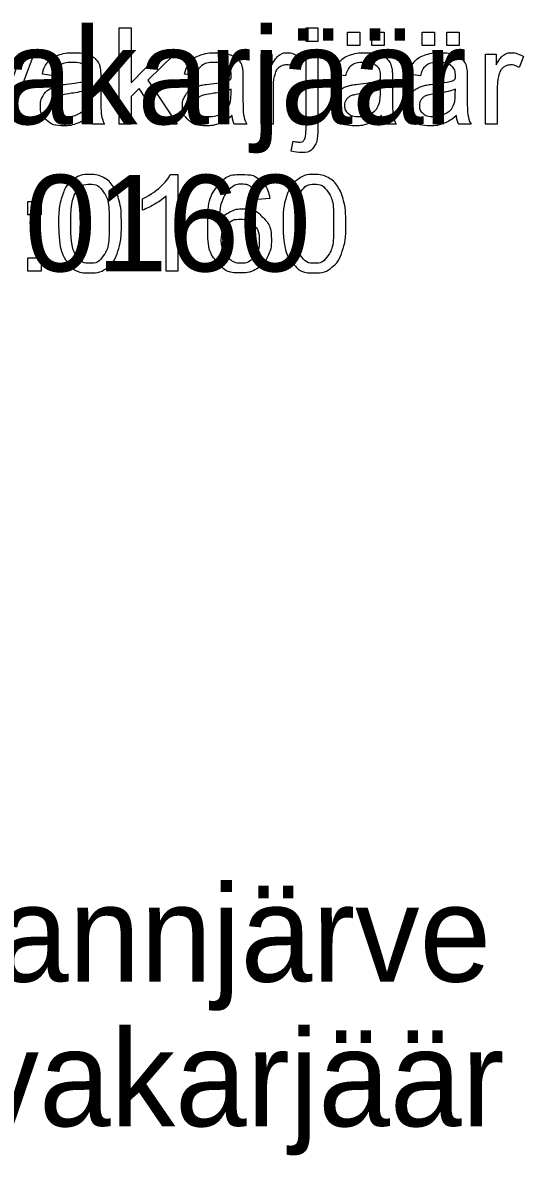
# Model space of a CAD drawing. Extents: x 700746 to 706058, y 6570320 to 6580460.
# Drawn here: x 704119.4 to 704149, y 6576010.8 to 6576077.8 of the extents above; entities that cross this region are included whole.
import ezdxf

# ---------------------------------------------------------------- set-up
doc = ezdxf.new("R2010")
doc.units = 0
for name, color, linetype in [('kataster', 7, 'Continuous'), ('Kataster tekst', 7, 'Continuous'), ('VORMISTUS', 7, 'Continuous')]:
    doc.layers.add(name, color=color, linetype=linetype)

msp = doc.modelspace()

# ---------------------------------------------------------------- linework, layer by layer
at = {"layer": 'kataster'}
for points in [[(704125.117, 6576071.764), (704125.117, 6576077.464), (704125.816, 6576077.464), (704125.816, 6576074.216), (704127.475, 6576075.895), (704128.381, 6576075.895), (704126.802, 6576074.36), (704128.542, 6576071.764), (704127.678, 6576071.764), (704126.305, 6576073.876), (704125.816, 6576073.401), (704125.816, 6576071.764), (704125.117, 6576071.764)], [(704136.17, 6576076.651), (704136.17, 6576077.464), (704136.87, 6576077.464), (704136.87, 6576076.651), (704136.17, 6576076.651)], [(704138.617, 6576076.408), (704138.617, 6576077.203), (704139.347, 6576077.203), (704139.347, 6576076.408), (704138.617, 6576076.408)], [(704140.068, 6576076.408), (704140.068, 6576077.203), (704140.798, 6576077.203), (704140.798, 6576076.408), (704140.068, 6576076.408)], [(704143.044, 6576076.408), (704143.044, 6576077.203), (704143.774, 6576077.203), (704143.774, 6576076.408), (704143.044, 6576076.408)], [(704144.495, 6576076.408), (704144.495, 6576077.203), (704145.225, 6576077.203), (704145.225, 6576076.408), (704144.495, 6576076.408)], [(704118.425, 6576073.375), (704119.342, 6576075.895), (704120.061, 6576075.895), (704118.499, 6576071.764), (704117.842, 6576071.764)], [(704133.516, 6576071.764), (704133.516, 6576075.895), (704134.146, 6576075.895), (704134.146, 6576075.269)], [(704135.758, 6576075.763), (704135.513, 6576075.116)], [(704136.17, 6576071.555), (704136.17, 6576075.895), (704136.87, 6576075.895), (704136.87, 6576071.541)], [(704146.789, 6576071.764), (704146.789, 6576075.895), (704147.419, 6576075.895), (704147.419, 6576075.269)], [(704149.03, 6576075.763), (704148.785, 6576075.116)], [(704121.256, 6576074.623), (704120.57, 6576074.714)], [(704124.028, 6576074.427), (704124.028, 6576073.495)], [(704129.667, 6576074.623), (704128.981, 6576074.714)], [(704132.439, 6576074.427), (704132.439, 6576073.495)], [(704138.512, 6576074.623), (704137.826, 6576074.714)], [(704141.284, 6576074.427), (704141.284, 6576073.495)], [(704142.939, 6576074.623), (704142.253, 6576074.714)], [(704145.711, 6576074.427), (704145.711, 6576073.495)], [(704123.32, 6576073.58), (704123.324, 6576073.836)], [(704131.731, 6576073.58), (704131.735, 6576073.836)], [(704134.216, 6576073.927), (704134.216, 6576071.764), (704133.516, 6576071.764)], [(704140.576, 6576073.58), (704140.58, 6576073.836)], [(704145.004, 6576073.58), (704145.007, 6576073.836)], [(704147.488, 6576073.927), (704147.488, 6576071.764), (704146.789, 6576071.764)], [(704124.249, 6576071.764), (704123.519, 6576071.764)], [(704132.66, 6576071.764), (704131.93, 6576071.764)], [(704141.506, 6576071.764), (704140.776, 6576071.764)], [(704145.933, 6576071.764), (704145.203, 6576071.764)], [(704135.284, 6576070.165), (704135.413, 6576070.759)], [(704128.137, 6576068.787), (704128.588, 6576068.787), (704128.588, 6576063.065)], [(704128.588, 6576063.065), (704127.888, 6576063.065), (704127.888, 6576067.523)], [(704119.708, 6576066.402), (704119.708, 6576067.197), (704120.503, 6576067.197), (704120.503, 6576066.402), (704119.708, 6576066.402)], [(704126.489, 6576066.68), (704126.489, 6576067.356)], [(704134.019, 6576067.366), (704133.323, 6576067.31)], [(704119.708, 6576063.065), (704119.708, 6576063.86), (704120.503, 6576063.86), (704120.503, 6576063.065), (704119.708, 6576063.065)]]:
    msp.add_lwpolyline(points, dxfattribs=at)
for points, degree in [([(704120.57, 6576074.714), (704120.663, 6576075.154), (704120.876, 6576075.424), (704121.09, 6576075.695), (704121.494, 6576075.841), (704121.898, 6576075.987), (704122.431, 6576075.987), (704122.959, 6576075.987), (704123.289, 6576075.862), (704123.62, 6576075.738), (704123.775, 6576075.549), (704123.931, 6576075.36), (704123.993, 6576075.072), (704124.028, 6576074.893), (704124.028, 6576074.427)], 3), ([(704128.981, 6576074.714), (704129.074, 6576075.154), (704129.287, 6576075.424), (704129.501, 6576075.695), (704129.905, 6576075.841), (704130.309, 6576075.987), (704130.842, 6576075.987), (704131.37, 6576075.987), (704131.7, 6576075.862), (704132.031, 6576075.738), (704132.186, 6576075.549), (704132.342, 6576075.36), (704132.404, 6576075.072), (704132.439, 6576074.893), (704132.439, 6576074.427)], 3), ([(704134.146, 6576075.269), (704134.387, 6576075.708), (704134.591, 6576075.847), (704134.795, 6576075.987), (704135.039, 6576075.987), (704135.393, 6576075.987), (704135.758, 6576075.763)], 3), ([(704137.826, 6576074.714), (704137.919, 6576075.154), (704138.133, 6576075.424), (704138.347, 6576075.695), (704138.751, 6576075.841), (704139.155, 6576075.987), (704139.687, 6576075.987), (704140.216, 6576075.987), (704140.546, 6576075.862), (704140.876, 6576075.738), (704141.032, 6576075.549), (704141.187, 6576075.36), (704141.249, 6576075.072), (704141.284, 6576074.893), (704141.284, 6576074.427)], 3), ([(704142.253, 6576074.714), (704142.346, 6576075.154), (704142.56, 6576075.424), (704142.774, 6576075.695), (704143.178, 6576075.841), (704143.582, 6576075.987), (704144.114, 6576075.987), (704144.643, 6576075.987), (704144.973, 6576075.862), (704145.303, 6576075.738), (704145.459, 6576075.549), (704145.614, 6576075.36), (704145.676, 6576075.072), (704145.711, 6576074.893), (704145.711, 6576074.427)], 3), ([(704147.419, 6576075.269), (704147.659, 6576075.708), (704147.863, 6576075.847), (704148.067, 6576075.987), (704148.312, 6576075.987), (704148.665, 6576075.987), (704149.03, 6576075.763)], 3), ([(704123.38, 6576072.272), (704122.99, 6576071.943), (704122.63, 6576071.808), (704122.271, 6576071.673), (704121.859, 6576071.673), (704121.179, 6576071.673), (704120.813, 6576072.005), (704120.448, 6576072.337), (704120.448, 6576072.853), (704120.448, 6576073.156), (704120.586, 6576073.407), (704120.724, 6576073.657), (704120.947, 6576073.809), (704121.171, 6576073.96), (704121.451, 6576074.038), (704121.657, 6576074.092), (704122.072, 6576074.143), (704122.92, 6576074.244), (704123.32, 6576074.384), (704123.324, 6576074.528), (704123.324, 6576074.567), (704123.324, 6576074.996), (704123.126, 6576075.171), (704122.858, 6576075.409), (704122.331, 6576075.409), (704121.838, 6576075.409), (704121.603, 6576075.236), (704121.369, 6576075.062), (704121.256, 6576074.623)], 3), ([(704131.791, 6576072.272), (704131.401, 6576071.943), (704131.041, 6576071.808), (704130.682, 6576071.673), (704130.27, 6576071.673), (704129.59, 6576071.673), (704129.224, 6576072.005), (704128.859, 6576072.337), (704128.859, 6576072.853), (704128.859, 6576073.156), (704128.997, 6576073.407), (704129.135, 6576073.657), (704129.358, 6576073.809), (704129.582, 6576073.96), (704129.862, 6576074.038), (704130.068, 6576074.092), (704130.483, 6576074.143), (704131.331, 6576074.244), (704131.731, 6576074.384), (704131.735, 6576074.528), (704131.735, 6576074.567), (704131.735, 6576074.996), (704131.537, 6576075.171), (704131.269, 6576075.409), (704130.742, 6576075.409), (704130.249, 6576075.409), (704130.014, 6576075.236), (704129.779, 6576075.062), (704129.667, 6576074.623)], 3), ([(704135.513, 6576075.116), (704135.257, 6576075.266), (704135.002, 6576075.266), (704134.774, 6576075.266), (704134.592, 6576075.127), (704134.41, 6576074.989), (704134.332, 6576074.744), (704134.216, 6576074.371), (704134.216, 6576073.927)], 3), ([(704140.637, 6576072.272), (704140.246, 6576071.943), (704139.887, 6576071.808), (704139.527, 6576071.673), (704139.115, 6576071.673), (704138.435, 6576071.673), (704138.07, 6576072.005), (704137.704, 6576072.337), (704137.704, 6576072.853), (704137.704, 6576073.156), (704137.842, 6576073.407), (704137.98, 6576073.657), (704138.204, 6576073.809), (704138.427, 6576073.96), (704138.707, 6576074.038), (704138.913, 6576074.092), (704139.329, 6576074.143), (704140.176, 6576074.244), (704140.576, 6576074.384), (704140.58, 6576074.528), (704140.58, 6576074.567), (704140.58, 6576074.996), (704140.382, 6576075.171), (704140.115, 6576075.409), (704139.587, 6576075.409), (704139.094, 6576075.409), (704138.86, 6576075.236), (704138.625, 6576075.062), (704138.512, 6576074.623)], 3), ([(704145.064, 6576072.272), (704144.673, 6576071.943), (704144.314, 6576071.808), (704143.954, 6576071.673), (704143.542, 6576071.673), (704142.862, 6576071.673), (704142.497, 6576072.005), (704142.131, 6576072.337), (704142.131, 6576072.853), (704142.131, 6576073.156), (704142.269, 6576073.407), (704142.407, 6576073.657), (704142.631, 6576073.809), (704142.854, 6576073.96), (704143.134, 6576074.038), (704143.34, 6576074.092), (704143.756, 6576074.143), (704144.603, 6576074.244), (704145.004, 6576074.384), (704145.007, 6576074.528), (704145.007, 6576074.567), (704145.007, 6576074.996), (704144.81, 6576075.171), (704144.542, 6576075.409), (704144.014, 6576075.409), (704143.521, 6576075.409), (704143.287, 6576075.236), (704143.052, 6576075.062), (704142.939, 6576074.623)], 3), ([(704148.785, 6576075.116), (704148.53, 6576075.266), (704148.275, 6576075.266), (704148.046, 6576075.266), (704147.864, 6576075.127), (704147.682, 6576074.989), (704147.605, 6576074.744), (704147.488, 6576074.371), (704147.488, 6576073.927)], 3), ([(704123.324, 6576073.836), (704122.943, 6576073.681), (704122.18, 6576073.572), (704121.748, 6576073.51), (704121.569, 6576073.432), (704121.39, 6576073.354), (704121.292, 6576073.205), (704121.195, 6576073.055), (704121.195, 6576072.873), (704121.195, 6576072.593), (704121.407, 6576072.407), (704121.619, 6576072.22), (704122.026, 6576072.22), (704122.43, 6576072.22), (704122.745, 6576072.397), (704123.06, 6576072.574), (704123.207, 6576072.881), (704123.32, 6576073.118), (704123.32, 6576073.58)], 3), ([(704131.735, 6576073.836), (704131.354, 6576073.681), (704130.591, 6576073.572), (704130.159, 6576073.51), (704129.98, 6576073.432), (704129.801, 6576073.354), (704129.703, 6576073.205), (704129.606, 6576073.055), (704129.606, 6576072.873), (704129.606, 6576072.593), (704129.818, 6576072.407), (704130.03, 6576072.22), (704130.437, 6576072.22), (704130.841, 6576072.22), (704131.156, 6576072.397), (704131.471, 6576072.574), (704131.618, 6576072.881), (704131.731, 6576073.118), (704131.731, 6576073.58)], 3), ([(704140.58, 6576073.836), (704140.199, 6576073.681), (704139.436, 6576073.572), (704139.004, 6576073.51), (704138.825, 6576073.432), (704138.646, 6576073.354), (704138.549, 6576073.205), (704138.452, 6576073.055), (704138.452, 6576072.873), (704138.452, 6576072.593), (704138.663, 6576072.407), (704138.875, 6576072.22), (704139.283, 6576072.22), (704139.687, 6576072.22), (704140.002, 6576072.397), (704140.316, 6576072.574), (704140.464, 6576072.881), (704140.576, 6576073.118), (704140.576, 6576073.58)], 3), ([(704145.007, 6576073.836), (704144.626, 6576073.681), (704143.863, 6576073.572), (704143.431, 6576073.51), (704143.252, 6576073.432), (704143.073, 6576073.354), (704142.976, 6576073.205), (704142.879, 6576073.055), (704142.879, 6576072.873), (704142.879, 6576072.593), (704143.09, 6576072.407), (704143.302, 6576072.22), (704143.71, 6576072.22), (704144.114, 6576072.22), (704144.429, 6576072.397), (704144.743, 6576072.574), (704144.891, 6576072.881), (704145.004, 6576073.118), (704145.004, 6576073.58)], 3), ([(704124.028, 6576073.495), (704124.028, 6576072.519), (704124.072, 6576072.26), (704124.117, 6576072.001), (704124.249, 6576071.764)], 3), ([(704132.439, 6576073.495), (704132.439, 6576072.519), (704132.483, 6576072.26), (704132.528, 6576072.001), (704132.66, 6576071.764)], 3), ([(704141.284, 6576073.495), (704141.284, 6576072.519), (704141.329, 6576072.26), (704141.374, 6576072.001), (704141.506, 6576071.764)], 3), ([(704145.711, 6576073.495), (704145.711, 6576072.519), (704145.756, 6576072.26), (704145.801, 6576072.001), (704145.933, 6576071.764)], 3), ([(704123.519, 6576071.764), (704123.411, 6576071.981), (704123.38, 6576072.272)], 2), ([(704131.93, 6576071.764), (704131.822, 6576071.981), (704131.791, 6576072.272)], 2), ([(704140.776, 6576071.764), (704140.668, 6576071.981), (704140.637, 6576072.272)], 2), ([(704145.203, 6576071.764), (704145.095, 6576071.981), (704145.064, 6576072.272)], 2), ([(704136.87, 6576071.541), (704136.87, 6576070.779), (704136.672, 6576070.48), (704136.419, 6576070.091), (704135.832, 6576070.091), (704135.548, 6576070.091), (704135.284, 6576070.165)], 3), ([(704135.413, 6576070.759), (704135.624, 6576070.704), (704135.745, 6576070.704), (704135.96, 6576070.704), (704136.065, 6576070.846), (704136.17, 6576070.988), (704136.17, 6576071.555)], 3), ([(704121.528, 6576065.876), (704121.528, 6576066.886), (704121.736, 6576067.503), (704121.944, 6576068.12), (704122.354, 6576068.454), (704122.764, 6576068.787), (704123.385, 6576068.787), (704123.844, 6576068.787), (704124.191, 6576068.602), (704124.538, 6576068.418), (704124.762, 6576068.07), (704124.986, 6576067.722), (704125.114, 6576067.223), (704125.243, 6576066.723), (704125.243, 6576065.876), (704125.243, 6576064.874), (704125.037, 6576064.256), (704124.831, 6576063.639), (704124.421, 6576063.304), (704124.011, 6576062.969), (704123.385, 6576062.969), (704122.562, 6576062.969), (704122.091, 6576063.558), (704121.528, 6576064.271), (704121.528, 6576065.876)], 3), ([(704122.249, 6576065.876), (704122.249, 6576064.47), (704122.577, 6576064.006), (704122.904, 6576063.543), (704123.385, 6576063.543), (704123.866, 6576063.543), (704124.194, 6576064.008), (704124.521, 6576064.474), (704124.521, 6576065.876), (704124.521, 6576067.283), (704124.194, 6576067.746), (704123.867, 6576068.209), (704123.378, 6576068.209), (704122.897, 6576068.209), (704122.609, 6576067.801), (704122.249, 6576067.28), (704122.249, 6576065.876)], 3), ([(704126.489, 6576067.356), (704127.076, 6576067.632), (704127.515, 6576068.025), (704127.954, 6576068.417), (704128.137, 6576068.787)], 3), ([(704133.323, 6576067.31), (704133.23, 6576067.724), (704133.058, 6576067.912), (704132.774, 6576068.213), (704132.357, 6576068.213), (704132.021, 6576068.213), (704131.766, 6576068.026), (704131.437, 6576067.785), (704131.246, 6576067.322), (704131.055, 6576066.859), (704131.047, 6576066.004), (704131.3, 6576066.389), (704131.666, 6576066.576), (704132.032, 6576066.762), (704132.433, 6576066.762), (704133.134, 6576066.762), (704133.626, 6576066.247), (704134.118, 6576065.732), (704134.118, 6576064.916), (704134.118, 6576064.38), (704133.887, 6576063.92), (704133.655, 6576063.459), (704133.251, 6576063.214), (704132.846, 6576062.969), (704132.332, 6576062.969), (704131.457, 6576062.969), (704130.904, 6576063.613), (704130.352, 6576064.256), (704130.352, 6576065.732), (704130.352, 6576067.384), (704130.963, 6576068.134), (704131.496, 6576068.787), (704132.399, 6576068.787), (704133.073, 6576068.787), (704133.503, 6576068.409), (704133.933, 6576068.032), (704134.019, 6576067.366)], 3), ([(704134.809, 6576065.876), (704134.809, 6576066.886), (704135.017, 6576067.503), (704135.225, 6576068.12), (704135.635, 6576068.454), (704136.045, 6576068.787), (704136.666, 6576068.787), (704137.125, 6576068.787), (704137.472, 6576068.602), (704137.819, 6576068.418), (704138.043, 6576068.07), (704138.267, 6576067.722), (704138.396, 6576067.223), (704138.524, 6576066.723), (704138.524, 6576065.876), (704138.524, 6576064.874), (704138.318, 6576064.256), (704138.112, 6576063.639), (704137.702, 6576063.304), (704137.292, 6576062.969), (704136.666, 6576062.969), (704135.843, 6576062.969), (704135.373, 6576063.558), (704134.809, 6576064.271), (704134.809, 6576065.876)], 3), ([(704135.53, 6576065.876), (704135.53, 6576064.47), (704135.858, 6576064.006), (704136.186, 6576063.543), (704136.666, 6576063.543), (704137.147, 6576063.543), (704137.475, 6576064.008), (704137.803, 6576064.474), (704137.803, 6576065.876), (704137.803, 6576067.283), (704137.475, 6576067.746), (704137.148, 6576068.209), (704136.659, 6576068.209), (704136.178, 6576068.209), (704135.89, 6576067.801), (704135.53, 6576067.28), (704135.53, 6576065.876)], 3), ([(704127.888, 6576067.523), (704127.636, 6576067.282), (704127.226, 6576067.041), (704126.816, 6576066.8), (704126.489, 6576066.68)], 3), ([(704131.155, 6576064.912), (704131.155, 6576064.55), (704131.309, 6576064.22), (704131.462, 6576063.889), (704131.737, 6576063.716), (704132.012, 6576063.543), (704132.317, 6576063.543), (704132.762, 6576063.543), (704133.08, 6576063.901), (704133.397, 6576064.259), (704133.397, 6576064.873), (704133.397, 6576065.465), (704133.084, 6576065.805), (704132.77, 6576066.145), (704132.29, 6576066.145), (704131.816, 6576066.145), (704131.486, 6576065.805), (704131.155, 6576065.465), (704131.155, 6576064.912)], 3)]:
    msp.add_open_spline(points, degree=degree, dxfattribs=at)

# ---------------------------------------------------------------- texts
at = {"layer": 'Kataster tekst'}
for s, p in [('Pannjärve liivakarjäär', (704072.81, 6576071.764)), ('22901:001:0160', (704081.359, 6576063.065))]:
    msp.add_text(s, height=5.7, dxfattribs=at).set_placement(p)
at = {"layer": 'VORMISTUS'}
for s, p in [('Pannjärve ', (704112.804, 6576021.065)), ('liivakarjäär', (704111.485, 6576012.515))]:
    msp.add_text(s, height=5.7, dxfattribs=at).set_placement(p)

doc.saveas('drawing.dxf')
